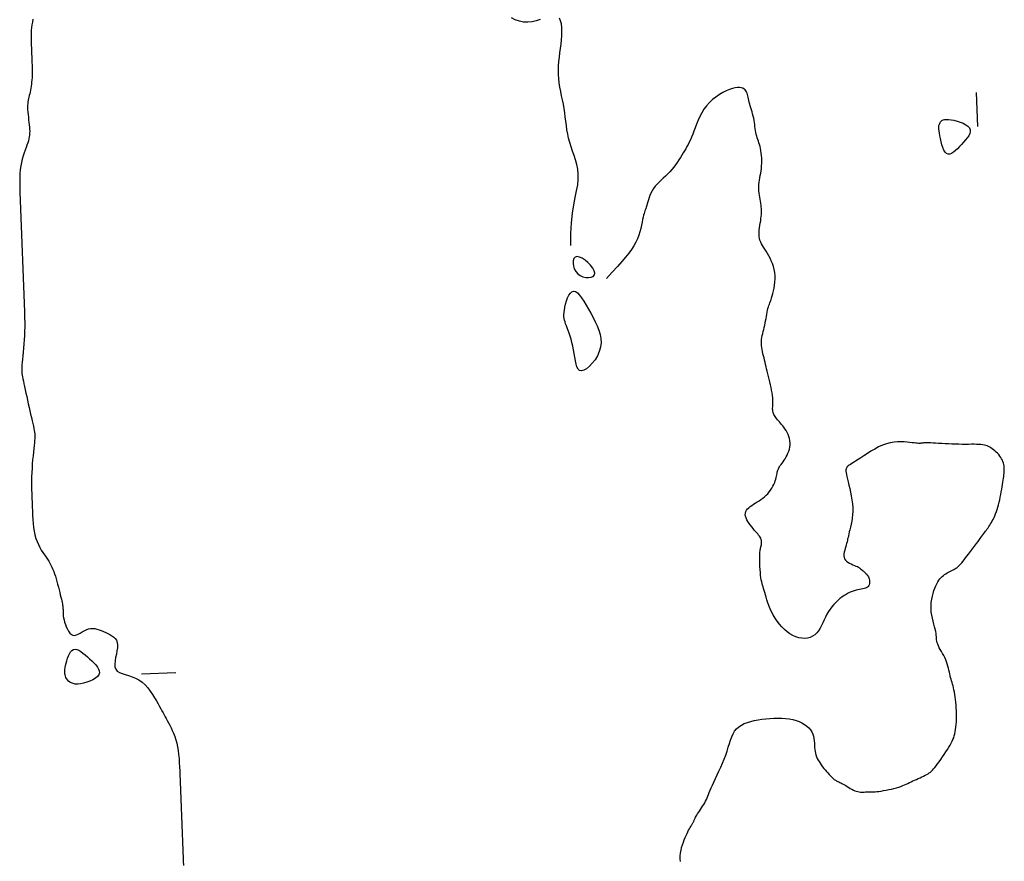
# Model space of a CAD drawing. Header units: millimetres. Extents: x 32690613 to 32693367, y 5343692 to 5344708.
# Tile 345 of 656: x 32692816 to 32692845, y 5343878 to 5343902. Entities that reach past the tile are written whole.
import ezdxf

# ---------------------------------------------------------------- set-up
doc = ezdxf.new("R2010")
doc.units = ezdxf.units.MM
doc.header["$LTSCALE"] = 20
doc.layers.add('02-DGM_HL_493.00', color=102, linetype='Continuous')

msp = doc.modelspace()

# ---------------------------------------------------------------- linework, layer by layer
at = {"layer": '02-DGM_HL_493.00', "elevation": 493, "flags": 128}
for points in [[(32692816.766, 5343902.366), (32692816.749, 5343902.283), (32692816.735, 5343902.202), (32692816.724, 5343902.125), (32692816.716, 5343902.052), (32692816.712, 5343901.982), (32692816.709, 5343901.915), (32692816.709, 5343901.849), (32692816.71, 5343901.785), (32692816.712, 5343901.722), (32692816.714, 5343901.659), (32692816.717, 5343901.597), (32692816.719, 5343901.534), (32692816.721, 5343901.472), (32692816.724, 5343901.41), (32692816.726, 5343901.347), (32692816.729, 5343901.285), (32692816.731, 5343901.222), (32692816.734, 5343901.16), (32692816.736, 5343901.097), (32692816.738, 5343901.035), (32692816.74, 5343900.972), (32692816.741, 5343900.91), (32692816.742, 5343900.847), (32692816.741, 5343900.785), (32692816.74, 5343900.722), (32692816.737, 5343900.659), (32692816.732, 5343900.597), (32692816.726, 5343900.534), (32692816.719, 5343900.473), (32692816.71, 5343900.413), (32692816.701, 5343900.354), (32692816.691, 5343900.297), (32692816.68, 5343900.243), (32692816.669, 5343900.192), (32692816.657, 5343900.144), (32692816.646, 5343900.098), (32692816.635, 5343900.053), (32692816.625, 5343900.007), (32692816.617, 5343899.96), (32692816.611, 5343899.91), (32692816.607, 5343899.856), (32692816.606, 5343899.797), (32692816.609, 5343899.731), (32692816.614, 5343899.66), (32692816.621, 5343899.586), (32692816.63, 5343899.511), (32692816.639, 5343899.434), (32692816.648, 5343899.359), (32692816.656, 5343899.287), (32692816.663, 5343899.219), (32692816.667, 5343899.156), (32692816.669, 5343899.098), (32692816.668, 5343899.043), (32692816.664, 5343898.99), (32692816.656, 5343898.936), (32692816.645, 5343898.882), (32692816.631, 5343898.825), (32692816.612, 5343898.764), (32692816.589, 5343898.698), (32692816.563, 5343898.627), (32692816.535, 5343898.55), (32692816.506, 5343898.468), (32692816.478, 5343898.381), (32692816.452, 5343898.289), (32692816.428, 5343898.192), (32692816.409, 5343898.089), (32692816.395, 5343897.982), (32692816.385, 5343897.87), (32692816.38, 5343897.755), (32692816.378, 5343897.636), (32692816.379, 5343897.515), (32692816.381, 5343897.392), (32692816.385, 5343897.268), (32692816.39, 5343897.143), (32692816.395, 5343897.018), (32692816.4, 5343896.893), (32692816.405, 5343896.769), (32692816.41, 5343896.644), (32692816.415, 5343896.519), (32692816.42, 5343896.394), (32692816.424, 5343896.269), (32692816.429, 5343896.144), (32692816.434, 5343896.019), (32692816.439, 5343895.894), (32692816.444, 5343895.769), (32692816.449, 5343895.644), (32692816.454, 5343895.519), (32692816.459, 5343895.395), (32692816.463, 5343895.27), (32692816.468, 5343895.145), (32692816.473, 5343895.02), (32692816.478, 5343894.895), (32692816.483, 5343894.77), (32692816.488, 5343894.645), (32692816.493, 5343894.52), (32692816.498, 5343894.395), (32692816.502, 5343894.27), (32692816.507, 5343894.146), (32692816.512, 5343894.021), (32692816.517, 5343893.896), (32692816.521, 5343893.771), (32692816.523, 5343893.646), (32692816.525, 5343893.521), (32692816.525, 5343893.396), (32692816.523, 5343893.27), (32692816.519, 5343893.145), (32692816.512, 5343893.02), (32692816.503, 5343892.897), (32692816.493, 5343892.776), (32692816.482, 5343892.661), (32692816.472, 5343892.553), (32692816.461, 5343892.453), (32692816.452, 5343892.363), (32692816.445, 5343892.285), (32692816.44, 5343892.219), (32692816.438, 5343892.164), (32692816.438, 5343892.116), (32692816.44, 5343892.073), (32692816.445, 5343892.031), (32692816.452, 5343891.987), (32692816.461, 5343891.938), (32692816.473, 5343891.881), (32692816.487, 5343891.813), (32692816.503, 5343891.736), (32692816.521, 5343891.651), (32692816.54, 5343891.559), (32692816.561, 5343891.462), (32692816.582, 5343891.36), (32692816.605, 5343891.257), (32692816.628, 5343891.152), (32692816.652, 5343891.047), (32692816.675, 5343890.945), (32692816.698, 5343890.845), (32692816.72, 5343890.749), (32692816.741, 5343890.658), (32692816.76, 5343890.575), (32692816.777, 5343890.499), (32692816.791, 5343890.432), (32692816.803, 5343890.374), (32692816.811, 5343890.324), (32692816.817, 5343890.279), (32692816.82, 5343890.235), (32692816.82, 5343890.189), (32692816.819, 5343890.139), (32692816.814, 5343890.082), (32692816.808, 5343890.015), (32692816.799, 5343889.936), (32692816.789, 5343889.845), (32692816.778, 5343889.744), (32692816.767, 5343889.635), (32692816.756, 5343889.519), (32692816.746, 5343889.399), (32692816.737, 5343889.275), (32692816.73, 5343889.15), (32692816.726, 5343889.025), (32692816.724, 5343888.9), (32692816.724, 5343888.775), (32692816.726, 5343888.65), (32692816.728, 5343888.525), (32692816.732, 5343888.4), (32692816.737, 5343888.275), (32692816.742, 5343888.15), (32692816.747, 5343888.025), (32692816.752, 5343887.901), (32692816.76, 5343887.779), (32692816.77, 5343887.66), (32692816.783, 5343887.544), (32692816.8, 5343887.432), (32692816.822, 5343887.325), (32692816.849, 5343887.225), (32692816.883, 5343887.131), (32692816.922, 5343887.044), (32692816.964, 5343886.962), (32692817.009, 5343886.886), (32692817.055, 5343886.814), (32692817.101, 5343886.746), (32692817.146, 5343886.681), (32692817.187, 5343886.619), (32692817.225, 5343886.559), (32692817.26, 5343886.5), (32692817.291, 5343886.441), (32692817.32, 5343886.382), (32692817.346, 5343886.321), (32692817.371, 5343886.258), (32692817.395, 5343886.192), (32692817.418, 5343886.121), (32692817.441, 5343886.046), (32692817.463, 5343885.968), (32692817.485, 5343885.887), (32692817.506, 5343885.807), (32692817.526, 5343885.728), (32692817.545, 5343885.651), (32692817.563, 5343885.58), (32692817.579, 5343885.514), (32692817.593, 5343885.456), (32692817.605, 5343885.404), (32692817.615, 5343885.359), (32692817.624, 5343885.318), (32692817.631, 5343885.281), (32692817.636, 5343885.247), (32692817.639, 5343885.214), (32692817.641, 5343885.183), (32692817.642, 5343885.152), (32692817.642, 5343885.119), (32692817.642, 5343885.085), (32692817.643, 5343885.047), (32692817.645, 5343885.006), (32692817.65, 5343884.96), (32692817.659, 5343884.909), (32692817.671, 5343884.851), (32692817.689, 5343884.785), (32692817.711, 5343884.716), (32692817.737, 5343884.646), (32692817.768, 5343884.578), (32692817.803, 5343884.516), (32692817.842, 5343884.464), (32692817.885, 5343884.425), (32692817.931, 5343884.402), (32692817.979, 5343884.397), (32692818.031, 5343884.409), (32692818.085, 5343884.431), (32692818.142, 5343884.462), (32692818.2, 5343884.497), (32692818.26, 5343884.532), (32692818.32, 5343884.563), (32692818.382, 5343884.586), (32692818.444, 5343884.599), (32692818.507, 5343884.601), (32692818.569, 5343884.594), (32692818.632, 5343884.581), (32692818.696, 5343884.561), (32692818.759, 5343884.537), (32692818.823, 5343884.51), (32692818.886, 5343884.481), (32692818.95, 5343884.452), (32692819.011, 5343884.421), (32692819.069, 5343884.388), (32692819.121, 5343884.349), (32692819.165, 5343884.305), (32692819.2, 5343884.253), (32692819.224, 5343884.191), (32692819.234, 5343884.119), (32692819.23, 5343884.036), (32692819.216, 5343883.943), (32692819.197, 5343883.846), (32692819.176, 5343883.747), (32692819.159, 5343883.65), (32692819.151, 5343883.559), (32692819.156, 5343883.477), (32692819.179, 5343883.408), (32692819.223, 5343883.355), (32692819.287, 5343883.313), (32692819.365, 5343883.281), (32692819.456, 5343883.252), (32692819.554, 5343883.224), (32692819.656, 5343883.192), (32692819.759, 5343883.153), (32692819.858, 5343883.101), (32692819.95, 5343883.035), (32692820.036, 5343882.956), (32692820.115, 5343882.868), (32692820.187, 5343882.774), (32692820.253, 5343882.676), (32692820.312, 5343882.58), (32692820.366, 5343882.486), (32692820.413, 5343882.4), (32692820.456, 5343882.323), (32692820.493, 5343882.255), (32692820.527, 5343882.193), (32692820.559, 5343882.135), (32692820.59, 5343882.08), (32692820.62, 5343882.025), (32692820.65, 5343881.969), (32692820.683, 5343881.91), (32692820.718, 5343881.847), (32692820.754, 5343881.778), (32692820.792, 5343881.703), (32692820.829, 5343881.624), (32692820.866, 5343881.54), (32692820.9, 5343881.45), (32692820.931, 5343881.354), (32692820.959, 5343881.254), (32692820.981, 5343881.148), (32692820.999, 5343881.037), (32692821.013, 5343880.923), (32692821.025, 5343880.805), (32692821.033, 5343880.684), (32692821.04, 5343880.561), (32692821.046, 5343880.437), (32692821.051, 5343880.312), (32692821.056, 5343880.187), (32692821.061, 5343880.063), (32692821.066, 5343879.938), (32692821.07, 5343879.813), (32692821.075, 5343879.688), (32692821.08, 5343879.563), (32692821.085, 5343879.438), (32692821.09, 5343879.313), (32692821.095, 5343879.188), (32692821.1, 5343879.063), (32692821.105, 5343878.938), (32692821.109, 5343878.813), (32692821.114, 5343878.689), (32692821.119, 5343878.564), (32692821.124, 5343878.439), (32692821.129, 5343878.314), (32692821.134, 5343878.189), (32692821.139, 5343878.064), (32692821.144, 5343877.939), (32692821.149, 5343877.814), (32692821.153, 5343877.689)], [(32692831.564, 5343902.363), (32692831.447, 5343902.324), (32692831.325, 5343902.295), (32692831.201, 5343902.281), (32692831.076, 5343902.286), (32692830.953, 5343902.31), (32692830.834, 5343902.352), (32692830.722, 5343902.408)], [(32692832.456, 5343895.769), (32692832.453, 5343896.122), (32692832.47, 5343896.433), (32692832.501, 5343896.708), (32692832.54, 5343896.951), (32692832.583, 5343897.166), (32692832.623, 5343897.359), (32692832.655, 5343897.534), (32692832.673, 5343897.696), (32692832.673, 5343897.849), (32692832.658, 5343897.994), (32692832.63, 5343898.133), (32692832.593, 5343898.266), (32692832.551, 5343898.396), (32692832.506, 5343898.522), (32692832.462, 5343898.647), (32692832.422, 5343898.77), (32692832.39, 5343898.894), (32692832.364, 5343899.018), (32692832.342, 5343899.143), (32692832.325, 5343899.267), (32692832.309, 5343899.391), (32692832.293, 5343899.516), (32692832.277, 5343899.64), (32692832.258, 5343899.765), (32692832.236, 5343899.889), (32692832.211, 5343900.013), (32692832.186, 5343900.137), (32692832.161, 5343900.261), (32692832.138, 5343900.385), (32692832.118, 5343900.51), (32692832.103, 5343900.634), (32692832.094, 5343900.759), (32692832.093, 5343900.884), (32692832.098, 5343901.009), (32692832.108, 5343901.135), (32692832.122, 5343901.261), (32692832.137, 5343901.386), (32692832.153, 5343901.512), (32692832.168, 5343901.638), (32692832.18, 5343901.763), (32692832.189, 5343901.888), (32692832.192, 5343902.01), (32692832.189, 5343902.124), (32692832.178, 5343902.229), (32692832.157, 5343902.32), (32692832.126, 5343902.394)], [(32692835.653, 5343877.797), (32692835.646, 5343877.88), (32692835.647, 5343877.964), (32692835.655, 5343878.047), (32692835.668, 5343878.128), (32692835.687, 5343878.209), (32692835.71, 5343878.286), (32692835.736, 5343878.361), (32692835.763, 5343878.431), (32692835.79, 5343878.498), (32692835.817, 5343878.559), (32692835.843, 5343878.614), (32692835.868, 5343878.665), (32692835.891, 5343878.711), (32692835.913, 5343878.753), (32692835.934, 5343878.79), (32692835.952, 5343878.822), (32692835.969, 5343878.85), (32692835.983, 5343878.874), (32692835.995, 5343878.894), (32692836.006, 5343878.912), (32692836.015, 5343878.928), (32692836.024, 5343878.943), (32692836.031, 5343878.957), (32692836.039, 5343878.971), (32692836.046, 5343878.986), (32692836.053, 5343879.003), (32692836.061, 5343879.022), (32692836.07, 5343879.043), (32692836.081, 5343879.066), (32692836.094, 5343879.092), (32692836.109, 5343879.122), (32692836.128, 5343879.154), (32692836.15, 5343879.191), (32692836.175, 5343879.231), (32692836.204, 5343879.274), (32692836.235, 5343879.32), (32692836.267, 5343879.367), (32692836.298, 5343879.416), (32692836.33, 5343879.465), (32692836.359, 5343879.515), (32692836.385, 5343879.563), (32692836.409, 5343879.611), (32692836.43, 5343879.658), (32692836.45, 5343879.707), (32692836.47, 5343879.759), (32692836.492, 5343879.816), (32692836.517, 5343879.879), (32692836.547, 5343879.95), (32692836.582, 5343880.03), (32692836.623, 5343880.12), (32692836.67, 5343880.219), (32692836.721, 5343880.325), (32692836.774, 5343880.437), (32692836.827, 5343880.553), (32692836.879, 5343880.671), (32692836.928, 5343880.789), (32692836.972, 5343880.907), (32692837.011, 5343881.021), (32692837.046, 5343881.132), (32692837.079, 5343881.239), (32692837.112, 5343881.339), (32692837.147, 5343881.434), (32692837.187, 5343881.521), (32692837.233, 5343881.6), (32692837.288, 5343881.67), (32692837.353, 5343881.73), (32692837.428, 5343881.781), (32692837.512, 5343881.823), (32692837.604, 5343881.859), (32692837.702, 5343881.889), (32692837.806, 5343881.913), (32692837.915, 5343881.932), (32692838.028, 5343881.949), (32692838.143, 5343881.962), (32692838.26, 5343881.973), (32692838.377, 5343881.98), (32692838.494, 5343881.982), (32692838.608, 5343881.98), (32692838.72, 5343881.973), (32692838.827, 5343881.96), (32692838.93, 5343881.94), (32692839.025, 5343881.914), (32692839.114, 5343881.881), (32692839.196, 5343881.843), (32692839.27, 5343881.799), (32692839.336, 5343881.75), (32692839.393, 5343881.697), (32692839.441, 5343881.64), (32692839.48, 5343881.58), (32692839.509, 5343881.518), (32692839.529, 5343881.454), (32692839.543, 5343881.388), (32692839.552, 5343881.323), (32692839.558, 5343881.257), (32692839.561, 5343881.193), (32692839.565, 5343881.13), (32692839.57, 5343881.071), (32692839.578, 5343881.014), (32692839.589, 5343880.96), (32692839.603, 5343880.909), (32692839.621, 5343880.859), (32692839.642, 5343880.81), (32692839.666, 5343880.762), (32692839.694, 5343880.714), (32692839.726, 5343880.666), (32692839.76, 5343880.617), (32692839.798, 5343880.567), (32692839.837, 5343880.519), (32692839.876, 5343880.471), (32692839.916, 5343880.426), (32692839.954, 5343880.383), (32692839.989, 5343880.344), (32692840.022, 5343880.309), (32692840.05, 5343880.279), (32692840.075, 5343880.254), (32692840.096, 5343880.232), (32692840.117, 5343880.214), (32692840.136, 5343880.198), (32692840.154, 5343880.184), (32692840.173, 5343880.171), (32692840.194, 5343880.16), (32692840.216, 5343880.148), (32692840.241, 5343880.136), (32692840.267, 5343880.123), (32692840.296, 5343880.11), (32692840.327, 5343880.095), (32692840.36, 5343880.078), (32692840.396, 5343880.059), (32692840.434, 5343880.038), (32692840.475, 5343880.014), (32692840.517, 5343879.988), (32692840.561, 5343879.962), (32692840.605, 5343879.935), (32692840.65, 5343879.91), (32692840.695, 5343879.887), (32692840.739, 5343879.867), (32692840.782, 5343879.85), (32692840.824, 5343879.839), (32692840.864, 5343879.831), (32692840.903, 5343879.827), (32692840.94, 5343879.826), (32692840.977, 5343879.826), (32692841.013, 5343879.828), (32692841.049, 5343879.83), (32692841.085, 5343879.832), (32692841.121, 5343879.833), (32692841.157, 5343879.833), (32692841.196, 5343879.834), (32692841.237, 5343879.834), (32692841.281, 5343879.835), (32692841.329, 5343879.838), (32692841.383, 5343879.842), (32692841.442, 5343879.848), (32692841.507, 5343879.857), (32692841.577, 5343879.868), (32692841.651, 5343879.882), (32692841.727, 5343879.897), (32692841.803, 5343879.914), (32692841.877, 5343879.932), (32692841.949, 5343879.952), (32692842.017, 5343879.972), (32692842.079, 5343879.993), (32692842.136, 5343880.014), (32692842.189, 5343880.035), (32692842.239, 5343880.057), (32692842.287, 5343880.08), (32692842.335, 5343880.103), (32692842.383, 5343880.126), (32692842.432, 5343880.15), (32692842.483, 5343880.173), (32692842.536, 5343880.198), (32692842.59, 5343880.222), (32692842.643, 5343880.246), (32692842.694, 5343880.27), (32692842.744, 5343880.294), (32692842.791, 5343880.317), (32692842.834, 5343880.34), (32692842.873, 5343880.362), (32692842.908, 5343880.385), (32692842.941, 5343880.409), (32692842.972, 5343880.436), (32692843.004, 5343880.467), (32692843.036, 5343880.502), (32692843.071, 5343880.544), (32692843.11, 5343880.593), (32692843.153, 5343880.65), (32692843.199, 5343880.713), (32692843.247, 5343880.781), (32692843.296, 5343880.852), (32692843.346, 5343880.924), (32692843.394, 5343880.996), (32692843.439, 5343881.067), (32692843.48, 5343881.133), (32692843.517, 5343881.195), (32692843.549, 5343881.252), (32692843.577, 5343881.307), (32692843.601, 5343881.36), (32692843.622, 5343881.413), (32692843.64, 5343881.468), (32692843.655, 5343881.525), (32692843.667, 5343881.585), (32692843.678, 5343881.651), (32692843.687, 5343881.721), (32692843.694, 5343881.794), (32692843.7, 5343881.871), (32692843.703, 5343881.951), (32692843.704, 5343882.032), (32692843.704, 5343882.115), (32692843.702, 5343882.198), (32692843.697, 5343882.281), (32692843.692, 5343882.364), (32692843.684, 5343882.445), (32692843.675, 5343882.524), (32692843.665, 5343882.6), (32692843.654, 5343882.673), (32692843.642, 5343882.742), (32692843.629, 5343882.807), (32692843.616, 5343882.866), (32692843.602, 5343882.922), (32692843.588, 5343882.974), (32692843.573, 5343883.024), (32692843.559, 5343883.072), (32692843.546, 5343883.12), (32692843.532, 5343883.169), (32692843.519, 5343883.22), (32692843.507, 5343883.272), (32692843.495, 5343883.328), (32692843.483, 5343883.385), (32692843.469, 5343883.443), (32692843.453, 5343883.503), (32692843.436, 5343883.564), (32692843.415, 5343883.626), (32692843.39, 5343883.687), (32692843.361, 5343883.748), (32692843.33, 5343883.809), (32692843.296, 5343883.869), (32692843.263, 5343883.927), (32692843.231, 5343883.983), (32692843.201, 5343884.037), (32692843.175, 5343884.089), (32692843.155, 5343884.137), (32692843.14, 5343884.181), (32692843.131, 5343884.224), (32692843.125, 5343884.265), (32692843.122, 5343884.307), (32692843.119, 5343884.351), (32692843.115, 5343884.399), (32692843.109, 5343884.451), (32692843.098, 5343884.51), (32692843.083, 5343884.575), (32692843.064, 5343884.648), (32692843.042, 5343884.726), (32692843.021, 5343884.809), (32692843, 5343884.896), (32692842.982, 5343884.986), (32692842.969, 5343885.078), (32692842.961, 5343885.171), (32692842.961, 5343885.265), (32692842.968, 5343885.358), (32692842.981, 5343885.449), (32692842.999, 5343885.538), (32692843.021, 5343885.623), (32692843.046, 5343885.703), (32692843.073, 5343885.777), (32692843.102, 5343885.844), (32692843.131, 5343885.904), (32692843.16, 5343885.957), (32692843.19, 5343886.004), (32692843.221, 5343886.045), (32692843.253, 5343886.081), (32692843.286, 5343886.114), (32692843.321, 5343886.143), (32692843.357, 5343886.17), (32692843.395, 5343886.195), (32692843.434, 5343886.219), (32692843.473, 5343886.241), (32692843.512, 5343886.262), (32692843.55, 5343886.282), (32692843.587, 5343886.301), (32692843.622, 5343886.319), (32692843.654, 5343886.336), (32692843.684, 5343886.353), (32692843.711, 5343886.37), (32692843.737, 5343886.39), (32692843.764, 5343886.413), (32692843.792, 5343886.441), (32692843.824, 5343886.474), (32692843.859, 5343886.516), (32692843.9, 5343886.566), (32692843.948, 5343886.626), (32692844, 5343886.695), (32692844.056, 5343886.768), (32692844.114, 5343886.845), (32692844.172, 5343886.923), (32692844.229, 5343886.999), (32692844.283, 5343887.072), (32692844.332, 5343887.139), (32692844.375, 5343887.197), (32692844.413, 5343887.248), (32692844.446, 5343887.293), (32692844.476, 5343887.334), (32692844.502, 5343887.37), (32692844.527, 5343887.404), (32692844.551, 5343887.436), (32692844.575, 5343887.468), (32692844.599, 5343887.5), (32692844.623, 5343887.534), (32692844.648, 5343887.57), (32692844.673, 5343887.607), (32692844.699, 5343887.647), (32692844.724, 5343887.689), (32692844.749, 5343887.733), (32692844.774, 5343887.781), (32692844.798, 5343887.833), (32692844.822, 5343887.887), (32692844.845, 5343887.945), (32692844.867, 5343888.006), (32692844.888, 5343888.07), (32692844.909, 5343888.137), (32692844.928, 5343888.207), (32692844.947, 5343888.279), (32692844.964, 5343888.354), (32692844.981, 5343888.43), (32692844.996, 5343888.507), (32692845.01, 5343888.584), (32692845.023, 5343888.659), (32692845.036, 5343888.732), (32692845.047, 5343888.802), (32692845.057, 5343888.867), (32692845.067, 5343888.928), (32692845.076, 5343888.983), (32692845.083, 5343889.035), (32692845.089, 5343889.084), (32692845.094, 5343889.13), (32692845.097, 5343889.174), (32692845.098, 5343889.216), (32692845.098, 5343889.258), (32692845.095, 5343889.3), (32692845.09, 5343889.341), (32692845.082, 5343889.382), (32692845.072, 5343889.424), (32692845.058, 5343889.465), (32692845.041, 5343889.506), (32692845.02, 5343889.547), (32692844.996, 5343889.588), (32692844.967, 5343889.628), (32692844.935, 5343889.668), (32692844.901, 5343889.707), (32692844.864, 5343889.744), (32692844.825, 5343889.779), (32692844.787, 5343889.812), (32692844.748, 5343889.842), (32692844.71, 5343889.868), (32692844.673, 5343889.891), (32692844.636, 5343889.91), (32692844.599, 5343889.926), (32692844.559, 5343889.939), (32692844.517, 5343889.949), (32692844.47, 5343889.957), (32692844.417, 5343889.962), (32692844.358, 5343889.966), (32692844.292, 5343889.968), (32692844.219, 5343889.969), (32692844.139, 5343889.969), (32692844.054, 5343889.968), (32692843.964, 5343889.968), (32692843.87, 5343889.968), (32692843.773, 5343889.969), (32692843.673, 5343889.971), (32692843.572, 5343889.974), (32692843.471, 5343889.979), (32692843.371, 5343889.985), (32692843.274, 5343889.99), (32692843.182, 5343889.996), (32692843.096, 5343890.002), (32692843.019, 5343890.007), (32692842.951, 5343890.01), (32692842.894, 5343890.012), (32692842.846, 5343890.013), (32692842.807, 5343890.012), (32692842.775, 5343890.011), (32692842.748, 5343890.009), (32692842.725, 5343890.007), (32692842.704, 5343890.004), (32692842.685, 5343890.002), (32692842.665, 5343890), (32692842.644, 5343889.998), (32692842.62, 5343889.998), (32692842.591, 5343889.998), (32692842.558, 5343890), (32692842.517, 5343890.003), (32692842.468, 5343890.008), (32692842.411, 5343890.015), (32692842.343, 5343890.024), (32692842.265, 5343890.033), (32692842.179, 5343890.04), (32692842.086, 5343890.044), (32692841.987, 5343890.042), (32692841.882, 5343890.033), (32692841.773, 5343890.015), (32692841.661, 5343889.985), (32692841.547, 5343889.944), (32692841.433, 5343889.892), (32692841.319, 5343889.832), (32692841.209, 5343889.768), (32692841.104, 5343889.702), (32692841.004, 5343889.637), (32692840.913, 5343889.576), (32692840.831, 5343889.522), (32692840.761, 5343889.477), (32692840.7, 5343889.44), (32692840.65, 5343889.409), (32692840.608, 5343889.383), (32692840.573, 5343889.361), (32692840.545, 5343889.341), (32692840.523, 5343889.321), (32692840.506, 5343889.301), (32692840.494, 5343889.278), (32692840.485, 5343889.252), (32692840.48, 5343889.221), (32692840.48, 5343889.184), (32692840.483, 5343889.14), (32692840.491, 5343889.087), (32692840.504, 5343889.026), (32692840.52, 5343888.954), (32692840.541, 5343888.871), (32692840.564, 5343888.779), (32692840.589, 5343888.678), (32692840.613, 5343888.572), (32692840.636, 5343888.462), (32692840.655, 5343888.349), (32692840.669, 5343888.237), (32692840.677, 5343888.126), (32692840.678, 5343888.019), (32692840.672, 5343887.916), (32692840.661, 5343887.817), (32692840.646, 5343887.724), (32692840.628, 5343887.636), (32692840.609, 5343887.555), (32692840.591, 5343887.48), (32692840.574, 5343887.413), (32692840.56, 5343887.354), (32692840.549, 5343887.301), (32692840.539, 5343887.253), (32692840.529, 5343887.208), (32692840.52, 5343887.166), (32692840.511, 5343887.124), (32692840.5, 5343887.08), (32692840.488, 5343887.035), (32692840.473, 5343886.985), (32692840.457, 5343886.933), (32692840.442, 5343886.88), (32692840.43, 5343886.826), (32692840.421, 5343886.772), (32692840.419, 5343886.721), (32692840.424, 5343886.673), (32692840.438, 5343886.63), (32692840.463, 5343886.591), (32692840.496, 5343886.558), (32692840.537, 5343886.529), (32692840.582, 5343886.503), (32692840.63, 5343886.48), (32692840.679, 5343886.459), (32692840.727, 5343886.439), (32692840.772, 5343886.42), (32692840.812, 5343886.401), (32692840.847, 5343886.382), (32692840.879, 5343886.362), (32692840.907, 5343886.342), (32692840.933, 5343886.322), (32692840.956, 5343886.302), (32692840.979, 5343886.282), (32692841, 5343886.262), (32692841.022, 5343886.242), (32692841.043, 5343886.222), (32692841.064, 5343886.201), (32692841.084, 5343886.179), (32692841.102, 5343886.155), (32692841.119, 5343886.13), (32692841.134, 5343886.103), (32692841.147, 5343886.074), (32692841.157, 5343886.042), (32692841.165, 5343886.008), (32692841.169, 5343885.973), (32692841.169, 5343885.939), (32692841.166, 5343885.906), (32692841.159, 5343885.875), (32692841.146, 5343885.847), (32692841.129, 5343885.823), (32692841.106, 5343885.803), (32692841.079, 5343885.788), (32692841.046, 5343885.776), (32692841.009, 5343885.766), (32692840.969, 5343885.757), (32692840.925, 5343885.748), (32692840.877, 5343885.739), (32692840.827, 5343885.727), (32692840.774, 5343885.714), (32692840.719, 5343885.697), (32692840.662, 5343885.677), (32692840.604, 5343885.653), (32692840.544, 5343885.625), (32692840.484, 5343885.593), (32692840.423, 5343885.556), (32692840.363, 5343885.515), (32692840.302, 5343885.468), (32692840.242, 5343885.416), (32692840.183, 5343885.36), (32692840.126, 5343885.299), (32692840.071, 5343885.233), (32692840.019, 5343885.163), (32692839.969, 5343885.089), (32692839.924, 5343885.011), (32692839.881, 5343884.93), (32692839.842, 5343884.846), (32692839.803, 5343884.763), (32692839.764, 5343884.682), (32692839.723, 5343884.604), (32692839.678, 5343884.532), (32692839.628, 5343884.468), (32692839.572, 5343884.414), (32692839.507, 5343884.37), (32692839.435, 5343884.338), (32692839.358, 5343884.317), (32692839.276, 5343884.308), (32692839.192, 5343884.311), (32692839.105, 5343884.325), (32692839.017, 5343884.351), (32692838.93, 5343884.389), (32692838.845, 5343884.438), (32692838.763, 5343884.497), (32692838.683, 5343884.566), (32692838.608, 5343884.642), (32692838.537, 5343884.724), (32692838.471, 5343884.81), (32692838.41, 5343884.9), (32692838.356, 5343884.992), (32692838.309, 5343885.083), (32692838.268, 5343885.174), (32692838.233, 5343885.264), (32692838.203, 5343885.35), (32692838.176, 5343885.433), (32692838.153, 5343885.511), (32692838.132, 5343885.584), (32692838.113, 5343885.649), (32692838.095, 5343885.708), (32692838.078, 5343885.76), (32692838.062, 5343885.809), (32692838.047, 5343885.857), (32692838.033, 5343885.906), (32692838.021, 5343885.958), (32692838.009, 5343886.015), (32692837.999, 5343886.08), (32692837.991, 5343886.153), (32692837.983, 5343886.233), (32692837.977, 5343886.318), (32692837.972, 5343886.404), (32692837.969, 5343886.49), (32692837.967, 5343886.572), (32692837.966, 5343886.648), (32692837.966, 5343886.716), (32692837.968, 5343886.773), (32692837.971, 5343886.821), (32692837.975, 5343886.861), (32692837.979, 5343886.894), (32692837.985, 5343886.923), (32692837.99, 5343886.949), (32692837.996, 5343886.973), (32692838.002, 5343886.997), (32692838.007, 5343887.023), (32692838.012, 5343887.05), (32692838.016, 5343887.078), (32692838.017, 5343887.107), (32692838.016, 5343887.137), (32692838.013, 5343887.168), (32692838.005, 5343887.198), (32692837.994, 5343887.229), (32692837.978, 5343887.26), (32692837.958, 5343887.291), (32692837.933, 5343887.323), (32692837.906, 5343887.356), (32692837.875, 5343887.391), (32692837.842, 5343887.428), (32692837.806, 5343887.469), (32692837.769, 5343887.512), (32692837.73, 5343887.559), (32692837.691, 5343887.61), (32692837.654, 5343887.662), (32692837.62, 5343887.715), (32692837.59, 5343887.768), (32692837.567, 5343887.821), (32692837.551, 5343887.872), (32692837.544, 5343887.92), (32692837.548, 5343887.966), (32692837.56, 5343888.008), (32692837.582, 5343888.047), (32692837.611, 5343888.085), (32692837.646, 5343888.12), (32692837.688, 5343888.155), (32692837.733, 5343888.188), (32692837.783, 5343888.222), (32692837.835, 5343888.255), (32692837.888, 5343888.289), (32692837.943, 5343888.324), (32692837.998, 5343888.36), (32692838.052, 5343888.399), (32692838.104, 5343888.439), (32692838.155, 5343888.483), (32692838.201, 5343888.53), (32692838.244, 5343888.58), (32692838.283, 5343888.633), (32692838.318, 5343888.688), (32692838.349, 5343888.744), (32692838.377, 5343888.8), (32692838.4, 5343888.854), (32692838.419, 5343888.907), (32692838.435, 5343888.956), (32692838.447, 5343889.001), (32692838.456, 5343889.043), (32692838.464, 5343889.082), (32692838.47, 5343889.119), (32692838.477, 5343889.153), (32692838.485, 5343889.187), (32692838.494, 5343889.219), (32692838.507, 5343889.251), (32692838.523, 5343889.283), (32692838.543, 5343889.315), (32692838.565, 5343889.349), (32692838.59, 5343889.384), (32692838.617, 5343889.422), (32692838.645, 5343889.461), (32692838.674, 5343889.504), (32692838.704, 5343889.55), (32692838.733, 5343889.6), (32692838.761, 5343889.653), (32692838.787, 5343889.71), (32692838.81, 5343889.768), (32692838.829, 5343889.828), (32692838.843, 5343889.89), (32692838.851, 5343889.952), (32692838.852, 5343890.015), (32692838.846, 5343890.077), (32692838.833, 5343890.138), (32692838.814, 5343890.199), (32692838.791, 5343890.257), (32692838.763, 5343890.314), (32692838.733, 5343890.368), (32692838.701, 5343890.419), (32692838.668, 5343890.466), (32692838.635, 5343890.51), (32692838.603, 5343890.55), (32692838.571, 5343890.588), (32692838.54, 5343890.623), (32692838.511, 5343890.656), (32692838.483, 5343890.688), (32692838.458, 5343890.719), (32692838.434, 5343890.749), (32692838.414, 5343890.779), (32692838.396, 5343890.81), (32692838.38, 5343890.841), (32692838.367, 5343890.871), (32692838.357, 5343890.902), (32692838.349, 5343890.933), (32692838.344, 5343890.964), (32692838.341, 5343890.996), (32692838.341, 5343891.027), (32692838.343, 5343891.059), (32692838.346, 5343891.094), (32692838.349, 5343891.131), (32692838.351, 5343891.173), (32692838.351, 5343891.219), (32692838.35, 5343891.271), (32692838.345, 5343891.329), (32692838.337, 5343891.395), (32692838.325, 5343891.467), (32692838.31, 5343891.544), (32692838.294, 5343891.624), (32692838.275, 5343891.706), (32692838.256, 5343891.789), (32692838.237, 5343891.871), (32692838.218, 5343891.95), (32692838.2, 5343892.025), (32692838.182, 5343892.098), (32692838.166, 5343892.167), (32692838.15, 5343892.234), (32692838.134, 5343892.299), (32692838.119, 5343892.362), (32692838.104, 5343892.425), (32692838.089, 5343892.487), (32692838.074, 5343892.549), (32692838.059, 5343892.611), (32692838.046, 5343892.672), (32692838.035, 5343892.733), (32692838.025, 5343892.794), (32692838.018, 5343892.854), (32692838.015, 5343892.914), (32692838.015, 5343892.972), (32692838.019, 5343893.03), (32692838.027, 5343893.087), (32692838.038, 5343893.144), (32692838.05, 5343893.202), (32692838.065, 5343893.26), (32692838.08, 5343893.318), (32692838.095, 5343893.379), (32692838.11, 5343893.441), (32692838.124, 5343893.505), (32692838.136, 5343893.57), (32692838.148, 5343893.635), (32692838.16, 5343893.7), (32692838.171, 5343893.763), (32692838.182, 5343893.823), (32692838.193, 5343893.879), (32692838.205, 5343893.931), (32692838.218, 5343893.977), (32692838.232, 5343894.019), (32692838.246, 5343894.059), (32692838.261, 5343894.1), (32692838.277, 5343894.142), (32692838.294, 5343894.187), (32692838.311, 5343894.239), (32692838.329, 5343894.298), (32692838.348, 5343894.365), (32692838.366, 5343894.441), (32692838.382, 5343894.523), (32692838.396, 5343894.61), (32692838.406, 5343894.701), (32692838.411, 5343894.793), (32692838.411, 5343894.887), (32692838.403, 5343894.979), (32692838.387, 5343895.069), (32692838.364, 5343895.156), (32692838.335, 5343895.24), (32692838.302, 5343895.321), (32692838.266, 5343895.398), (32692838.227, 5343895.471), (32692838.188, 5343895.539), (32692838.15, 5343895.603), (32692838.112, 5343895.661), (32692838.077, 5343895.716), (32692838.045, 5343895.768), (32692838.017, 5343895.818), (32692837.992, 5343895.869), (32692837.972, 5343895.919), (32692837.956, 5343895.972), (32692837.947, 5343896.028), (32692837.944, 5343896.089), (32692837.945, 5343896.152), (32692837.951, 5343896.218), (32692837.959, 5343896.286), (32692837.97, 5343896.354), (32692837.981, 5343896.422), (32692837.992, 5343896.489), (32692838.001, 5343896.553), (32692838.008, 5343896.615), (32692838.013, 5343896.673), (32692838.015, 5343896.73), (32692838.015, 5343896.785), (32692838.013, 5343896.839), (32692838.009, 5343896.894), (32692838.003, 5343896.948), (32692837.996, 5343897.003), (32692837.986, 5343897.06), (32692837.976, 5343897.118), (32692837.966, 5343897.177), (32692837.956, 5343897.237), (32692837.948, 5343897.298), (32692837.942, 5343897.36), (32692837.938, 5343897.422), (32692837.938, 5343897.485), (32692837.941, 5343897.547), (32692837.948, 5343897.611), (32692837.958, 5343897.675), (32692837.969, 5343897.74), (32692837.981, 5343897.806), (32692837.992, 5343897.874), (32692838.003, 5343897.944), (32692838.012, 5343898.016), (32692838.018, 5343898.09), (32692838.021, 5343898.166), (32692838.022, 5343898.242), (32692838.021, 5343898.318), (32692838.016, 5343898.393), (32692838.01, 5343898.465), (32692838, 5343898.534), (32692837.989, 5343898.599), (32692837.975, 5343898.658), (32692837.959, 5343898.713), (32692837.942, 5343898.765), (32692837.925, 5343898.815), (32692837.907, 5343898.863), (32692837.891, 5343898.911), (32692837.875, 5343898.96), (32692837.861, 5343899.011), (32692837.85, 5343899.064), (32692837.841, 5343899.119), (32692837.833, 5343899.176), (32692837.825, 5343899.235), (32692837.817, 5343899.295), (32692837.809, 5343899.357), (32692837.799, 5343899.418), (32692837.788, 5343899.48), (32692837.773, 5343899.542), (32692837.758, 5343899.604), (32692837.74, 5343899.665), (32692837.722, 5343899.725), (32692837.705, 5343899.783), (32692837.687, 5343899.84), (32692837.672, 5343899.895), (32692837.658, 5343899.948), (32692837.647, 5343899.998), (32692837.637, 5343900.046), (32692837.629, 5343900.091), (32692837.62, 5343900.134), (32692837.609, 5343900.174), (32692837.597, 5343900.211), (32692837.581, 5343900.246), (32692837.562, 5343900.278), (32692837.537, 5343900.307), (32692837.507, 5343900.332), (32692837.47, 5343900.352), (32692837.426, 5343900.366), (32692837.375, 5343900.374), (32692837.316, 5343900.374), (32692837.247, 5343900.365), (32692837.17, 5343900.346), (32692837.083, 5343900.316), (32692836.988, 5343900.277), (32692836.889, 5343900.227), (32692836.788, 5343900.168), (32692836.687, 5343900.099), (32692836.588, 5343900.022), (32692836.496, 5343899.937), (32692836.411, 5343899.844), (32692836.337, 5343899.743), (32692836.272, 5343899.638), (32692836.215, 5343899.529), (32692836.165, 5343899.419), (32692836.121, 5343899.31), (32692836.081, 5343899.204), (32692836.045, 5343899.104), (32692836.01, 5343899.011), (32692835.976, 5343898.926), (32692835.943, 5343898.85), (32692835.909, 5343898.779), (32692835.876, 5343898.713), (32692835.841, 5343898.651), (32692835.806, 5343898.59), (32692835.769, 5343898.529), (32692835.731, 5343898.466), (32692835.691, 5343898.4), (32692835.649, 5343898.332), (32692835.604, 5343898.263), (32692835.557, 5343898.192), (32692835.507, 5343898.122), (32692835.455, 5343898.052), (32692835.4, 5343897.983), (32692835.341, 5343897.917), (32692835.28, 5343897.854), (32692835.216, 5343897.792), (32692835.152, 5343897.733), (32692835.089, 5343897.674), (32692835.028, 5343897.615), (32692834.969, 5343897.555), (32692834.916, 5343897.494), (32692834.868, 5343897.432), (32692834.827, 5343897.366), (32692834.792, 5343897.299), (32692834.763, 5343897.231), (32692834.739, 5343897.165), (32692834.718, 5343897.101), (32692834.7, 5343897.04), (32692834.684, 5343896.983), (32692834.67, 5343896.933), (32692834.655, 5343896.889), (32692834.642, 5343896.85), (32692834.628, 5343896.814), (32692834.615, 5343896.778), (32692834.602, 5343896.74), (32692834.589, 5343896.697), (32692834.576, 5343896.648), (32692834.563, 5343896.59), (32692834.549, 5343896.522), (32692834.534, 5343896.444), (32692834.517, 5343896.358), (32692834.496, 5343896.265), (32692834.471, 5343896.168), (32692834.439, 5343896.067), (32692834.4, 5343895.964), (32692834.353, 5343895.861), (32692834.296, 5343895.759), (32692834.228, 5343895.655), (32692834.147, 5343895.545), (32692834.052, 5343895.427), (32692833.941, 5343895.298), (32692833.812, 5343895.154), (32692833.663, 5343894.992), (32692833.494, 5343894.809)], [(32692844.33, 5343899.236), (32692844.291, 5343900.235)], [(32692819.935, 5343883.271), (32692820.934, 5343883.31)]]:
    msp.add_lwpolyline(points, dxfattribs=at)
for points in [[(32692843.467, 5343899.445), (32692843.544, 5343899.436), (32692843.63, 5343899.42), (32692843.721, 5343899.397), (32692843.811, 5343899.367), (32692843.897, 5343899.332), (32692843.974, 5343899.292), (32692844.037, 5343899.247), (32692844.081, 5343899.198), (32692844.103, 5343899.146), (32692844.105, 5343899.09), (32692844.089, 5343899.032), (32692844.059, 5343898.971), (32692844.017, 5343898.909), (32692843.966, 5343898.846), (32692843.909, 5343898.781), (32692843.85, 5343898.716), (32692843.79, 5343898.652), (32692843.73, 5343898.591), (32692843.672, 5343898.535), (32692843.615, 5343898.488), (32692843.561, 5343898.454), (32692843.509, 5343898.433), (32692843.46, 5343898.431), (32692843.415, 5343898.449), (32692843.375, 5343898.49), (32692843.338, 5343898.55), (32692843.306, 5343898.624), (32692843.278, 5343898.707), (32692843.253, 5343898.796), (32692843.233, 5343898.885), (32692843.217, 5343898.97), (32692843.204, 5343899.046), (32692843.196, 5343899.109), (32692843.191, 5343899.161), (32692843.188, 5343899.203), (32692843.189, 5343899.237), (32692843.192, 5343899.265), (32692843.198, 5343899.289), (32692843.205, 5343899.31), (32692843.214, 5343899.331), (32692843.225, 5343899.353), (32692843.238, 5343899.375), (32692843.256, 5343899.396), (32692843.28, 5343899.414), (32692843.311, 5343899.43), (32692843.352, 5343899.441), (32692843.403, 5343899.446)], [(32692832.655, 5343894.943), (32692832.727, 5343894.891), (32692832.807, 5343894.855), (32692832.891, 5343894.835), (32692832.972, 5343894.831), (32692833.045, 5343894.841), (32692833.104, 5343894.867), (32692833.142, 5343894.908), (32692833.155, 5343894.963), (32692833.137, 5343895.031), (32692833.094, 5343895.109), (32692833.032, 5343895.19), (32692832.955, 5343895.268), (32692832.871, 5343895.338), (32692832.786, 5343895.394), (32692832.706, 5343895.431), (32692832.636, 5343895.443), (32692832.582, 5343895.426), (32692832.544, 5343895.385), (32692832.523, 5343895.324), (32692832.518, 5343895.251), (32692832.529, 5343895.17), (32692832.556, 5343895.088), (32692832.598, 5343895.01)], [(32692833.034, 5343893.79), (32692833.101, 5343893.668), (32692833.165, 5343893.545), (32692833.223, 5343893.423), (32692833.272, 5343893.299), (32692833.31, 5343893.176), (32692833.332, 5343893.052), (32692833.338, 5343892.927), (32692833.323, 5343892.801), (32692833.285, 5343892.675), (32692833.229, 5343892.552), (32692833.16, 5343892.437), (32692833.08, 5343892.333), (32692832.997, 5343892.244), (32692832.913, 5343892.175), (32692832.835, 5343892.13), (32692832.766, 5343892.112), (32692832.71, 5343892.125), (32692832.667, 5343892.165), (32692832.633, 5343892.228), (32692832.607, 5343892.309), (32692832.586, 5343892.404), (32692832.569, 5343892.509), (32692832.552, 5343892.618), (32692832.533, 5343892.728), (32692832.512, 5343892.835), (32692832.487, 5343892.937), (32692832.46, 5343893.034), (32692832.433, 5343893.126), (32692832.404, 5343893.212), (32692832.376, 5343893.291), (32692832.35, 5343893.364), (32692832.325, 5343893.429), (32692832.303, 5343893.487), (32692832.285, 5343893.54), (32692832.27, 5343893.59), (32692832.26, 5343893.64), (32692832.253, 5343893.692), (32692832.252, 5343893.749), (32692832.256, 5343893.812), (32692832.266, 5343893.886), (32692832.281, 5343893.969), (32692832.302, 5343894.06), (32692832.329, 5343894.151), (32692832.361, 5343894.239), (32692832.398, 5343894.316), (32692832.44, 5343894.379), (32692832.486, 5343894.421), (32692832.536, 5343894.438), (32692832.59, 5343894.425), (32692832.647, 5343894.385), (32692832.707, 5343894.322), (32692832.77, 5343894.239), (32692832.834, 5343894.14), (32692832.9, 5343894.03), (32692832.967, 5343893.912)], [(32692818.416, 5343883.712), (32692818.481, 5343883.652), (32692818.542, 5343883.592), (32692818.598, 5343883.533), (32692818.644, 5343883.474), (32692818.679, 5343883.416), (32692818.7, 5343883.36), (32692818.702, 5343883.304), (32692818.684, 5343883.25), (32692818.644, 5343883.198), (32692818.585, 5343883.148), (32692818.511, 5343883.103), (32692818.426, 5343883.063), (32692818.335, 5343883.029), (32692818.243, 5343883.002), (32692818.153, 5343882.984), (32692818.07, 5343882.976), (32692817.997, 5343882.978), (32692817.935, 5343882.989), (32692817.882, 5343883.009), (32692817.838, 5343883.034), (32692817.801, 5343883.065), (32692817.772, 5343883.099), (32692817.748, 5343883.135), (32692817.728, 5343883.171), (32692817.713, 5343883.206), (32692817.702, 5343883.242), (32692817.695, 5343883.278), (32692817.691, 5343883.317), (32692817.692, 5343883.359), (32692817.696, 5343883.406), (32692817.704, 5343883.459), (32692817.715, 5343883.518), (32692817.73, 5343883.584), (32692817.749, 5343883.655), (32692817.771, 5343883.728), (32692817.798, 5343883.797), (32692817.828, 5343883.862), (32692817.863, 5343883.917), (32692817.903, 5343883.959), (32692817.947, 5343883.986), (32692817.995, 5343883.994), (32692818.048, 5343883.985), (32692818.104, 5343883.962), (32692818.163, 5343883.926), (32692818.224, 5343883.881), (32692818.287, 5343883.829), (32692818.351, 5343883.772)]]:
    msp.add_lwpolyline(points, close=True, dxfattribs=at)

doc.saveas('drawing.dxf')
